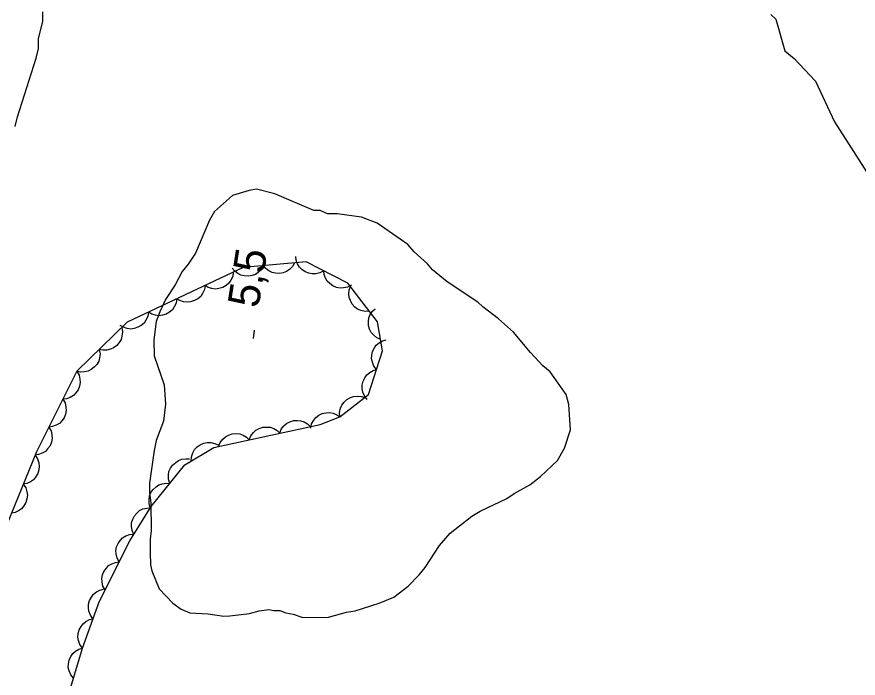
# Model space of a CAD drawing. Extents: x 282461 to 284471, y 5554090 to 5557646.
# Drawn here: x 283605.7 to 283686.1, y 5556500.2 to 5556563.4 of the extents above; entities that cross this region are included whole.
import ezdxf

# ---------------------------------------------------------------- set-up
doc = ezdxf.new("R2010")
doc.units = 0
for name, color, linetype in [('Niveau 1', 7, 'Continuous'), ('Niveau 2', 7, 'Continuous'), ('Niveau 3', 7, 'Continuous'), ('Niveau 44', 7, 'Continuous')]:
    doc.layers.add(name, color=color, linetype=linetype)

msp = doc.modelspace()

# ---------------------------------------------------------------- linework, layer by layer
at = {"layer": 'Niveau 1'}
for points in [[(283677.75, 5556563.59), (283678.22, 5556563.13), (283679.08, 5556560.12), (283679.96, 5556559.39), (283682.03, 5556557.22), (283683.82, 5556553.34), (283687.98, 5556546.86)], [(283624.54, 5556544.75), (283624.08, 5556543.93), (283622.73, 5556540.78), (283622.04, 5556539.73), (283621.47, 5556539.02), (283620.79, 5556537.74), (283619.88, 5556536.34), (283619.31, 5556535.17), (283618.97, 5556534.24), (283618.76, 5556532.49), (283618.78, 5556530.98), (283619.74, 5556528.21), (283619.88, 5556526.35), (283619.66, 5556524.72), (283618.99, 5556522.86), (283618.77, 5556521.93), (283618.34, 5556518.79), (283618.35, 5556517.86), (283618.48, 5556516.93), (283618.51, 5556514.26), (283618.4, 5556513.45), (283618.41, 5556512.17), (283618.43, 5556511.01), (283618.55, 5556510.43), (283619.27, 5556508.7), (283620.56, 5556507.32), (283621.38, 5556506.75), (283622.2, 5556506.41), (283623.94, 5556506.31), (283625.45, 5556506.1), (283626.03, 5556506.11), (283627.89, 5556506.36), (283628.82, 5556506.6), (283629.74, 5556506.73), (283630.21, 5556506.62), (283630.79, 5556506.63), (283631.37, 5556506.4), (283632.07, 5556506.29), (283633, 5556505.95), (283635.44, 5556505.98), (283637.18, 5556506.47), (283637.99, 5556506.59), (283640.31, 5556507.32), (283641.69, 5556507.91), (283643.07, 5556508.97), (283644.11, 5556510.03), (283644.68, 5556510.73), (283646.05, 5556512.84), (283647.08, 5556514.01), (283649.15, 5556515.66), (283649.96, 5556516.13), (283652.5, 5556517.32), (283653.19, 5556517.8), (283654.69, 5556518.63), (283655.73, 5556519.45), (283657.34, 5556520.98), (283658.02, 5556522.15), (283658.58, 5556523.89), (283658.44, 5556526.33), (283658.19, 5556527.26), (283656.66, 5556529.44), (283655.95, 5556530.02), (283654.78, 5556531.28), (283653.13, 5556533.24), (283651.72, 5556534.5), (283650.2, 5556535.64), (283649.73, 5556536.1), (283646.8, 5556538.04), (283645.39, 5556539.18), (283644.92, 5556539.76), (283643.63, 5556540.9), (283643.04, 5556541.59), (283640.12, 5556543.65), (283638.6, 5556544.21), (283636.27, 5556544.53), (283635.34, 5556544.52), (283634.64, 5556544.86), (283634.06, 5556544.86), (283630.33, 5556546.44), (283628.58, 5556546.88), (283627.88, 5556546.76), (283626.26, 5556546.28), (283624.54, 5556544.75)]]:
    msp.add_lwpolyline(points, dxfattribs=at)
at = {"layer": 'Niveau 2'}
msp.add_lwpolyline([(283605.48, 5556552.89), (283605.7, 5556553.82), (283607.49, 5556559.42), (283607.72, 5556560.35), (283607.71, 5556561.28), (283608.15, 5556562.91), (283608.14, 5556563.84)], dxfattribs=at)
at = {"layer": 'Niveau 3'}
msp.add_line((283628.27, 5556532.62), (283628.39, 5556533.41), dxfattribs=at)
at = {"layer": 'Niveau 44'}
for points in [[(283611.93, 5556503.03), (283613.51, 5556507.46), (283616.46, 5556513.3), (283618.51, 5556516.57), (283621.71, 5556520.55), (283624.48, 5556522.21), (283634.67, 5556524.42), (283636.52, 5556525.13), (283639.29, 5556527.26), (283640.63, 5556531.45), (283640.13, 5556534.23), (283637.3, 5556537.91), (283633.33, 5556539.95), (283627.3, 5556539.42), (283616.21, 5556534.19), (283611.39, 5556529.49), (283607.53, 5556521.78), (283601.89, 5556508.02)], [(283634.99, 5556539.1), (283634.62, 5556538.9), (283634.23, 5556538.81), (283633.9, 5556538.79), (283633.56, 5556538.87), (283633.22, 5556539), (283632.91, 5556539.23), (283632.67, 5556539.45), (283632.5, 5556539.76), (283632.37, 5556540.11), (283632.33, 5556540.46)], [(283629.23, 5556539.59), (283629.03, 5556539.23), (283628.74, 5556538.94), (283628.47, 5556538.75), (283628.14, 5556538.63), (283627.78, 5556538.57), (283627.4, 5556538.6), (283627.08, 5556538.66), (283626.77, 5556538.82), (283626.48, 5556539.05), (283626.25, 5556539.33)], [(283632.21, 5556539.85), (283632.01, 5556539.49), (283631.72, 5556539.21), (283631.45, 5556539.01), (283631.12, 5556538.89), (283630.76, 5556538.83), (283630.38, 5556538.86), (283630.06, 5556538.92), (283629.75, 5556539.09), (283629.46, 5556539.31), (283629.23, 5556539.59)], [(283637.65, 5556537.73), (283637.28, 5556537.53), (283636.89, 5556537.45), (283636.56, 5556537.42), (283636.22, 5556537.5), (283635.88, 5556537.64), (283635.57, 5556537.87), (283635.33, 5556538.09), (283635.16, 5556538.39), (283635.03, 5556538.74), (283634.99, 5556539.1)], [(283626.35, 5556538.97), (283626.29, 5556538.56), (283626.11, 5556538.2), (283625.93, 5556537.92), (283625.66, 5556537.7), (283625.34, 5556537.51), (283624.98, 5556537.41), (283624.66, 5556537.35), (283624.31, 5556537.4), (283623.96, 5556537.51), (283623.65, 5556537.7)], [(283623.65, 5556537.7), (283623.58, 5556537.29), (283623.41, 5556536.92), (283623.23, 5556536.65), (283622.96, 5556536.42), (283622.64, 5556536.24), (283622.27, 5556536.13), (283621.95, 5556536.08), (283621.6, 5556536.13), (283621.25, 5556536.24), (283620.94, 5556536.42)], [(283639.36, 5556535.23), (283638.95, 5556535.2), (283638.55, 5556535.3), (283638.24, 5556535.42), (283637.97, 5556535.63), (283637.72, 5556535.9), (283637.54, 5556536.24), (283637.42, 5556536.54), (283637.39, 5556536.89), (283637.43, 5556537.26), (283637.54, 5556537.6)], [(283620.94, 5556536.42), (283620.88, 5556536.01), (283620.7, 5556535.65), (283620.52, 5556535.37), (283620.25, 5556535.15), (283619.94, 5556534.96), (283619.57, 5556534.86), (283619.25, 5556534.8), (283618.9, 5556534.85), (283618.55, 5556534.96), (283618.24, 5556535.15)], [(283618.24, 5556535.15), (283618.18, 5556534.74), (283618, 5556534.37), (283617.82, 5556534.1), (283617.55, 5556533.87), (283617.23, 5556533.69), (283616.86, 5556533.58), (283616.54, 5556533.53), (283616.2, 5556533.58), (283615.84, 5556533.69), (283615.54, 5556533.87)], [(283640.44, 5556532.53), (283640.06, 5556532.7), (283639.75, 5556532.96), (283639.53, 5556533.21), (283639.38, 5556533.53), (283639.29, 5556533.88), (283639.28, 5556534.26), (283639.31, 5556534.59), (283639.45, 5556534.91), (283639.65, 5556535.22), (283639.91, 5556535.47)], [(283615.68, 5556533.67), (283615.75, 5556533.26), (283615.7, 5556532.86), (283615.62, 5556532.54), (283615.44, 5556532.24), (283615.2, 5556531.96), (283614.89, 5556531.74), (283614.6, 5556531.59), (283614.26, 5556531.52), (283613.89, 5556531.51), (283613.54, 5556531.58)], [(283640.05, 5556529.65), (283639.8, 5556529.97), (283639.65, 5556530.35), (283639.57, 5556530.67), (283639.59, 5556531.02), (283639.67, 5556531.38), (283639.85, 5556531.72), (283640.02, 5556531.99), (283640.3, 5556532.21), (283640.62, 5556532.39), (283640.96, 5556532.49)], [(283613.54, 5556531.58), (283613.61, 5556531.17), (283613.56, 5556530.77), (283613.48, 5556530.45), (283613.3, 5556530.15), (283613.06, 5556529.87), (283612.75, 5556529.65), (283612.46, 5556529.5), (283612.12, 5556529.43), (283611.75, 5556529.42), (283611.4, 5556529.5)], [(283611.39, 5556529.5), (283611.6, 5556529.13), (283611.68, 5556528.74), (283611.71, 5556528.41), (283611.64, 5556528.07), (283611.51, 5556527.73), (283611.28, 5556527.42), (283611.06, 5556527.18), (283610.76, 5556527), (283610.41, 5556526.87), (283610.06, 5556526.82)], [(283639.14, 5556526.8), (283638.89, 5556527.13), (283638.74, 5556527.5), (283638.66, 5556527.82), (283638.68, 5556528.17), (283638.76, 5556528.53), (283638.94, 5556528.87), (283639.11, 5556529.14), (283639.39, 5556529.36), (283639.71, 5556529.55), (283640.05, 5556529.65)], [(283636.54, 5556525.14), (283636.51, 5556525.56), (283636.61, 5556525.95), (283636.72, 5556526.26), (283636.94, 5556526.54), (283637.21, 5556526.79), (283637.55, 5556526.97), (283637.85, 5556527.09), (283638.2, 5556527.11), (283638.57, 5556527.08), (283638.91, 5556526.97)], [(283610.06, 5556526.82), (283610.26, 5556526.46), (283610.35, 5556526.07), (283610.37, 5556525.74), (283610.3, 5556525.39), (283610.17, 5556525.05), (283609.94, 5556524.74), (283609.72, 5556524.5), (283609.42, 5556524.33), (283609.07, 5556524.2), (283608.72, 5556524.15)], [(283633.75, 5556524.07), (283633.84, 5556524.47), (283634.05, 5556524.82), (283634.25, 5556525.08), (283634.53, 5556525.29), (283634.86, 5556525.45), (283635.24, 5556525.53), (283635.56, 5556525.56), (283635.9, 5556525.48), (283636.25, 5556525.34), (283636.54, 5556525.14)], [(283630.79, 5556523.58), (283630.94, 5556523.96), (283631.19, 5556524.28), (283631.43, 5556524.51), (283631.74, 5556524.67), (283632.1, 5556524.78), (283632.48, 5556524.79), (283632.8, 5556524.77), (283633.13, 5556524.65), (283633.45, 5556524.46), (283633.71, 5556524.21)], [(283608.72, 5556524.15), (283608.92, 5556523.79), (283609.01, 5556523.39), (283609.04, 5556523.06), (283608.96, 5556522.72), (283608.83, 5556522.38), (283608.6, 5556522.07), (283608.38, 5556521.83), (283608.08, 5556521.66), (283607.73, 5556521.53), (283607.38, 5556521.48)], [(283627.86, 5556522.94), (283628.02, 5556523.33), (283628.27, 5556523.65), (283628.51, 5556523.87), (283628.82, 5556524.03), (283629.17, 5556524.14), (283629.56, 5556524.16), (283629.88, 5556524.14), (283630.21, 5556524.01), (283630.53, 5556523.82), (283630.79, 5556523.58)], [(283624.94, 5556522.31), (283625.1, 5556522.7), (283625.35, 5556523.01), (283625.59, 5556523.24), (283625.9, 5556523.4), (283626.25, 5556523.51), (283626.63, 5556523.53), (283626.96, 5556523.51), (283627.29, 5556523.38), (283627.6, 5556523.19), (283627.86, 5556522.94)], [(283622.32, 5556520.92), (283622.34, 5556521.33), (283622.48, 5556521.71), (283622.64, 5556522), (283622.88, 5556522.26), (283623.18, 5556522.47), (283623.53, 5556522.61), (283623.85, 5556522.7), (283624.2, 5556522.68), (283624.56, 5556522.6), (283624.89, 5556522.45)], [(283607.4, 5556521.47), (283607.63, 5556521.12), (283607.75, 5556520.73), (283607.8, 5556520.41), (283607.76, 5556520.06), (283607.65, 5556519.71), (283607.44, 5556519.38), (283607.24, 5556519.13), (283606.95, 5556518.93), (283606.62, 5556518.78), (283606.27, 5556518.7)], [(283620.28, 5556518.78), (283620.16, 5556519.17), (283620.16, 5556519.58), (283620.2, 5556519.91), (283620.34, 5556520.23), (283620.55, 5556520.53), (283620.84, 5556520.78), (283621.1, 5556520.97), (283621.43, 5556521.08), (283621.8, 5556521.13), (283622.16, 5556521.11)], [(283606.27, 5556518.7), (283606.5, 5556518.36), (283606.62, 5556517.97), (283606.67, 5556517.64), (283606.62, 5556517.29), (283606.51, 5556516.94), (283606.31, 5556516.62), (283606.11, 5556516.36), (283605.82, 5556516.16), (283605.49, 5556516.01), (283605.13, 5556515.94)], [(283618.41, 5556516.45), (283618.29, 5556516.84), (283618.29, 5556517.25), (283618.33, 5556517.58), (283618.47, 5556517.9), (283618.68, 5556518.2), (283618.96, 5556518.46), (283619.23, 5556518.64), (283619.56, 5556518.75), (283619.93, 5556518.81), (283620.28, 5556518.78)], [(283616.84, 5556513.9), (283616.67, 5556514.28), (283616.62, 5556514.69), (283616.62, 5556515.01), (283616.73, 5556515.35), (283616.9, 5556515.68), (283617.15, 5556515.96), (283617.39, 5556516.18), (283617.71, 5556516.33), (283618.07, 5556516.42), (283618.43, 5556516.44)], [(283615.43, 5556511.27), (283615.23, 5556511.63), (283615.14, 5556512.03), (283615.12, 5556512.35), (283615.19, 5556512.7), (283615.33, 5556513.04), (283615.55, 5556513.35), (283615.77, 5556513.59), (283616.08, 5556513.76), (283616.42, 5556513.89), (283616.78, 5556513.93)], [(283614.09, 5556508.6), (283613.88, 5556508.96), (283613.8, 5556509.36), (283613.77, 5556509.69), (283613.84, 5556510.03), (283613.98, 5556510.37), (283614.21, 5556510.68), (283614.43, 5556510.92), (283614.73, 5556511.09), (283615.08, 5556511.22), (283615.43, 5556511.27)], [(283612.93, 5556505.85), (283612.69, 5556506.18), (283612.55, 5556506.56), (283612.49, 5556506.89), (283612.52, 5556507.23), (283612.61, 5556507.59), (283612.8, 5556507.92), (283612.98, 5556508.19), (283613.26, 5556508.4), (283613.59, 5556508.57), (283613.94, 5556508.66)], [(283611.93, 5556503.03), (283611.68, 5556503.37), (283611.55, 5556503.75), (283611.48, 5556504.07), (283611.51, 5556504.42), (283611.6, 5556504.78), (283611.79, 5556505.11), (283611.98, 5556505.37), (283612.26, 5556505.58), (283612.59, 5556505.76), (283612.93, 5556505.85)], [(283604.89, 5556469.76), (283607.9, 5556470.49), (283609.72, 5556473.53), (283609.66, 5556478.63), (283609.13, 5556484.43), (283608.79, 5556493.25), (283610.81, 5556499.3), (283611.93, 5556503.03)], [(283611.07, 5556500.17), (283610.81, 5556500.49), (283610.65, 5556500.86), (283610.57, 5556501.18), (283610.58, 5556501.53), (283610.66, 5556501.89), (283610.83, 5556502.24), (283611, 5556502.51), (283611.27, 5556502.74), (283611.59, 5556502.92), (283611.93, 5556503.03)]]:
    msp.add_lwpolyline(points, dxfattribs=at)

# ---------------------------------------------------------------- texts
at = {"layer": 'Niveau 3'}
msp.add_text('5,5  ', height=3, rotation=81.09575, dxfattribs=at).set_placement((283628.75, 5556535.46))

doc.saveas('drawing.dxf')
